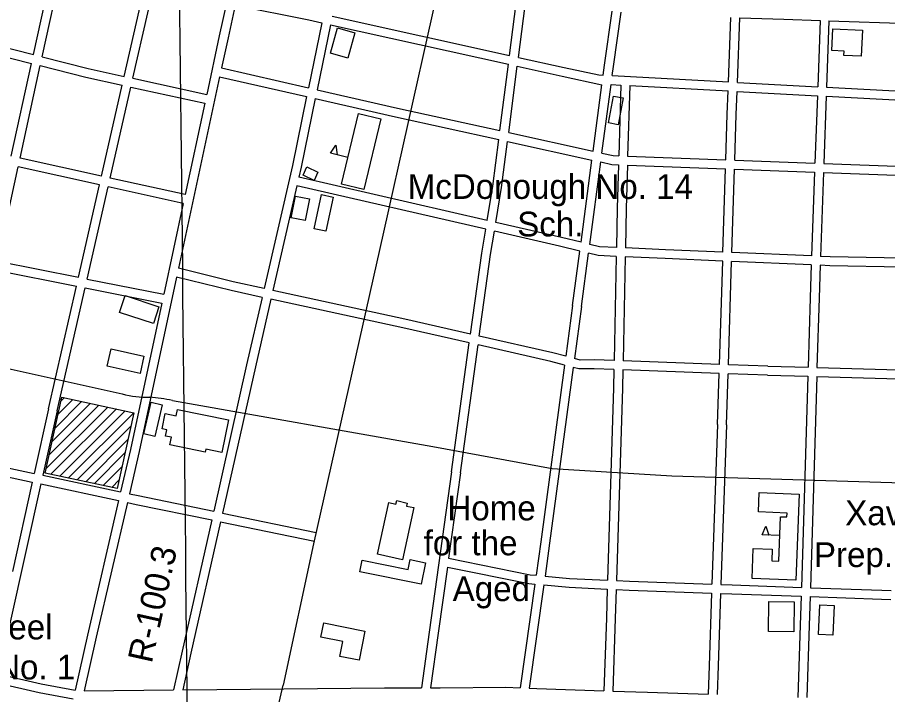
# Model space of a CAD drawing. Extents: x 3651524 to 3689615, y 505651 to 531377.
# Drawn here: x 3665685 to 3668603, y 517884 to 520156 of the extents above; entities that cross this region are included whole.
import ezdxf

# ---------------------------------------------------------------- set-up
doc = ezdxf.new("R2010")
doc.units = 0
for name, color, linetype in [('V-BLDG-IDEN', 7, 'Continuous'), ('V-BLDG-OTLN', 7, 'Continuous'), ('V-GRID-MAJR', 7, 'Continuous'), ('V-RIVR-RANG-IDEN', 7, 'Continuous'), ('V-ROAD-CNTR', 7, 'Continuous')]:
    doc.layers.add(name, color=color, linetype=linetype)

msp = doc.modelspace()

# ---------------------------------------------------------------- linework, layer by layer
at = {"layer": 'V-BLDG-OTLN'}
for p, q in [((3666793.395, 519686.15), (3666735.099, 519700.346)), ((3665811.576, 518777.923), (3665900.819, 518867.166)), ((3665821.302, 518823.004), (3665871.738, 518873.44)), ((3665831.028, 518868.085), (3665842.656, 518879.714)), ((3665782.398, 518642.68), (3665988.063, 518848.344)), ((3665792.124, 518687.761), (3665958.982, 518854.618)), ((3665798.044, 518622.971), (3666017.144, 518842.07)), ((3665801.85, 518732.843), (3665929.9, 518860.892)), ((3665827.126, 518616.697), (3666046.226, 518835.796)), ((3665856.207, 518610.423), (3666075.307, 518829.522)), ((3665885.288, 518604.149), (3666065.581, 518784.441)), ((3665914.37, 518597.875), (3666055.855, 518739.36)), ((3665943.451, 518591.601), (3666046.129, 518694.279)), ((3665972.532, 518585.327), (3666036.403, 518649.198)), ((3666001.614, 518579.053), (3666026.677, 518604.117)), ((3668241.719, 518417.471), (3668181.766, 518419.819))]:
    msp.add_line(p, q, dxfattribs=at)
for points in [[(3666816.734, 520103.848), (3666792.768, 520019.295), (3666734.572, 520035.79), (3666758.538, 520120.343)], [(3668518.37, 520112.968), (3668514.142, 520025.449), (3668455.97, 520028.261), (3668456.645, 520042.225), (3668415.423, 520044.215), (3668418.974, 520117.767)], [(3667667.135, 519801.549), (3667684.119, 519891.558), (3667715.907, 519885.56), (3667698.924, 519795.551)], [(3666771.483, 519596.164), (3666829.264, 519833.45), (3666904.321, 519815.173), (3666846.539, 519577.887)], [(3666735.099, 519700.346), (3666753.42, 519726.761), (3666757.545, 519694.88)], [(3666680.318, 519608.912), (3666642.904, 519626.036), (3666655.669, 519653.927), (3666693.083, 519636.803)], [(3666680.171, 519446.359), (3666704.953, 519561.295), (3666743.656, 519552.95), (3666718.875, 519438.014)], [(3666603.248, 519483.275), (3666618.105, 519556.466), (3666664.555, 519547.037), (3666649.697, 519473.846)], [(3666046.637, 519222.151), (3666160.048, 519184.759), (3666141.501, 519128.505), (3666028.09, 519165.896)], [(3665999.805, 519044.039), (3666109.736, 519019.413), (3666096.564, 518960.614), (3665986.633, 518985.241)], [(3666075.307, 518829.522), (3666020.396, 518575.001), (3665779.031, 518627.073), (3665833.942, 518881.594)], [(3666171.145, 518856.29), (3666146.011, 518750.043), (3666109.091, 518758.777), (3666134.225, 518865.024)], [(3666221.698, 518839.958), (3666393.113, 518805.04), (3666370.901, 518696.002), (3666316.695, 518707.044), (3666314.68, 518697.152), (3666196.869, 518721.15), (3666202.152, 518747.087), (3666182.081, 518751.175), (3666186.386, 518772.309), (3666170.932, 518775.457), (3666181.283, 518826.274), (3666217.412, 518818.915)], [(3668306.765, 518556.031), (3668295.474, 518267.74), (3668148.256, 518273.506), (3668152.206, 518374.363), (3668216.076, 518371.862), (3668214.523, 518332.21), (3668238.343, 518331.277), (3668244.192, 518480.602), (3668265.016, 518479.786), (3668265.526, 518492.812), (3668169.831, 518496.559), (3668172.366, 518561.294)], [(3666892.239, 518354.79), (3666930.398, 518527.936), (3666954.327, 518522.662), (3666956.912, 518534.389), (3666992.632, 518526.515), (3666990.367, 518516.242), (3667014.47, 518510.928), (3666975.976, 518336.329)], [(3668181.766, 518419.819), (3668194.482, 518449.344), (3668204.85, 518418.915)], [(3667039.502, 518254.324), (3666833.805, 518296.143), (3666841.544, 518334.211), (3666995.412, 518302.931), (3667002.242, 518336.527), (3667054.071, 518325.99)], [(3668203.479, 518095.229), (3668204.931, 518195.921), (3668289.754, 518194.698), (3668288.302, 518094.006)], [(3668423.441, 518182.377), (3668418.66, 518083.24), (3668370.615, 518085.557), (3668375.396, 518184.694)], [(3666712.63, 518124.095), (3666850.575, 518096.511), (3666831.072, 517998.978), (3666766.639, 518011.862), (3666776.537, 518061.361), (3666703.025, 518076.061)]]:
    msp.add_lwpolyline(points, close=True, dxfattribs=at)
at = {"layer": 'V-GRID-MAJR'}
msp.add_spline([(3666325.988, 511176.12), (3666261.669, 517233.653), (3666197.317, 523294.271), (3666167.785, 526075.609)], degree=3, dxfattribs=at)
at = {"layer": 'V-ROAD-CNTR'}
for points in [[(3668383.336, 526102.731), (3668289.594, 525681.328), (3668172.48, 525144.601), (3668089.763, 524790.143), (3667998.046, 524367.273), (3667891.92, 523883.205), (3667743.009, 523207.496), (3667591.587, 522526.914), (3667444.202, 521858.803), (3667222.334, 520896.548), (3667213.898, 520775.58), (3667075.812, 520164.735), (3666912.383, 519434.778), (3666677.998, 518389.149), (3666576.325, 517915.07)], [(3665739.376, 520030.639), (3665805.258, 520331.71)], [(3665768.469, 520023.25), (3665834.323, 520324.195)], [(3666043.22, 519957.755), (3666093.177, 520177.334), (3666110.78, 520259.288)], [(3666072.529, 519951.35), (3666122.469, 520170.856), (3666140.178, 520253.299)], [(3667335.442, 520028.105), (3667363.555, 520246.908)], [(3667364.849, 520021.57), (3667392.955, 520240.326)], [(3666386.366, 520203.152), (3666362.224, 520093.718), (3666320.03, 519897.264)], [(3666415.766, 520197.163), (3666391.538, 520087.336), (3666369.779, 519986.03)], [(3666415.765, 520197.162), (3666662.047, 520146.993), (3666705.735, 520137.286)], [(3667649.379, 519961.815), (3667653.853, 519995.454), (3667679.738, 520177.089)], [(3666741.069, 520160.167), (3667335.442, 520028.105)], [(3667679.428, 519960.196), (3667683.573, 519991.36), (3667709.48, 520173.151)], [(3668069.169, 519939.183), (3668077.055, 520155.691)], [(3668099.13, 519937.568), (3668107.036, 520154.629)], [(3668107.036, 520154.629), (3668255.141, 520149.38), (3668376.169, 520145.228)], [(3668376.17, 520145.228), (3668368.259, 519923.061)], [(3666705.735, 520137.288), (3666660.958, 519919.667)], [(3666735.024, 520130.78), (3666690.215, 519912.999)], [(3666735.023, 520130.779), (3667331.603, 519998.227)], [(3668406.152, 520144.2), (3668398.221, 519921.446)], [(3668406.152, 520144.199), (3668677.149, 520134.902)], [(3665470.422, 520098.955), (3665739.375, 520030.64)], [(3665463.942, 520069.648), (3665732.959, 520001.318)], [(3665664.904, 519690.312), (3665732.959, 520001.317)], [(3665768.468, 520023.251), (3665922.246, 519984.191), (3666043.219, 519957.755)], [(3667364.849, 520021.571), (3667518.02, 519987.539), (3667634.552, 519962.615), (3667649.379, 519961.815)], [(3665694.193, 519683.817), (3665762.052, 519993.928)], [(3665762.051, 519993.928), (3665915.348, 519954.991), (3666036.564, 519928.502)], [(3666369.779, 519986.03), (3666660.958, 519919.666)], [(3667303.037, 519775.884), (3667331.604, 519998.226)], [(3667332.45, 519769.399), (3667361.011, 519991.692)], [(3667361.01, 519991.693), (3667511.63, 519958.227), (3667645.107, 519929.678)], [(3666072.528, 519951.35), (3666320.029, 519897.264)], [(3666363.479, 519956.696), (3666225.449, 519314.04)], [(3666363.479, 519956.696), (3666654.91, 519890.275)], [(3667679.428, 519960.196), (3668069.169, 519939.184)], [(3665967.125, 519623.291), (3666036.564, 519928.501)], [(3665996.413, 519616.795), (3666065.874, 519922.096)], [(3666065.873, 519922.097), (3666313.729, 519867.933)], [(3666690.213, 519912.998), (3666959.825, 519851.55), (3667303.037, 519775.885)], [(3667615.496, 519707.001), (3667645.107, 519929.678)], [(3667644.899, 519700.519), (3667675.462, 519930.366)], [(3667675.462, 519930.366), (3667708.111, 519928.606)], [(3667708.111, 519928.606), (3667701.29, 519691.542)], [(3667738.076, 519926.99), (3667731.268, 519690.401)], [(3667738.075, 519926.99), (3668068.076, 519909.2)], [(3668099.129, 519937.569), (3668368.258, 519923.06)], [(3668398.22, 519921.445), (3668669.863, 519906.801)], [(3666654.911, 519890.276), (3666607.372, 519659.235), (3666512.655, 519245.675)], [(3666684.167, 519883.608), (3666636.69, 519652.863), (3666629.077, 519619.625)], [(3666684.166, 519883.607), (3666953.263, 519822.276), (3667299.198, 519746.011)], [(3668060.438, 519677.88), (3668065.234, 519831.15), (3668068.077, 519909.199)], [(3668090.417, 519676.74), (3668095.216, 519830.134), (3668098.038, 519907.584)], [(3668098.036, 519907.585), (3668367.191, 519893.074)], [(3668367.191, 519893.075), (3668359.124, 519666.522)], [(3668397.153, 519891.46), (3668389.103, 519665.381)], [(3668397.152, 519891.459), (3668668.905, 519876.809)], [(3666313.73, 519867.933), (3666247.816, 519561.045)], [(3667332.449, 519769.401), (3667615.495, 519707.002)], [(3667260.175, 519474.841), (3667279.024, 519588.982), (3667299.199, 519746.011)], [(3667289.472, 519468.12), (3667308.71, 519584.626), (3667328.612, 519739.525)], [(3667328.611, 519739.527), (3667611.527, 519677.156)], [(3665967.126, 519623.291), (3665694.194, 519683.817)], [(3667644.897, 519700.52), (3667682.358, 519692.261), (3667701.289, 519691.541)], [(3667731.268, 519690.401), (3668060.438, 519677.881)], [(3665618.434, 519337.613), (3665687.78, 519654.51)], [(3665960.471, 519594.038), (3665687.78, 519654.511)], [(3667574.878, 519401.542), (3667611.528, 519677.156)], [(3667604.182, 519394.322), (3667640.93, 519670.674)], [(3667640.929, 519670.674), (3667678.528, 519662.385), (3667700.426, 519661.552)], [(3667700.427, 519661.553), (3667696.226, 519515.59), (3667693.592, 519383.729)], [(3667730.406, 519660.412), (3667726.218, 519514.858), (3667723.571, 519382.368)], [(3667730.405, 519660.412), (3668059.499, 519647.895)], [(3668090.416, 519676.741), (3668359.124, 519666.521)], [(3668389.102, 519665.381), (3668661.82, 519655.009)], [(3667260.177, 519474.842), (3666629.077, 519619.625)], [(3668050.744, 519368.032), (3668059.5, 519647.894)], [(3668080.719, 519366.752), (3668089.479, 519646.754)], [(3668089.478, 519646.755), (3668358.057, 519636.54)], [(3668358.057, 519636.541), (3668348.044, 519355.339)], [(3668388.035, 519635.4), (3668378.018, 519354.06)], [(3668388.035, 519635.4), (3668660.862, 519625.023)], [(3665889.859, 519283.682), (3665960.469, 519594.038)], [(3666247.816, 519561.044), (3665996.414, 519616.796)], [(3666622.381, 519590.382), (3666541.973, 519239.302)], [(3667255.279, 519445.186), (3666622.381, 519590.382)], [(3665919.295, 519277.833), (3665989.758, 519587.543)], [(3666241.516, 519531.713), (3665989.759, 519587.543)], [(3666241.516, 519531.714), (3666176.032, 519226.825)], [(3667204.503, 519093.243), (3667241.972, 519364.606), (3667255.278, 519445.185)], [(3667574.879, 519401.543), (3667509.905, 519417.55), (3667289.472, 519468.121)], [(3667233.868, 519086.589), (3667271.636, 519360.11), (3667284.575, 519438.464)], [(3667570.901, 519371.626), (3667502.963, 519388.364), (3667284.575, 519438.465)], [(3667693.593, 519383.728), (3667636.705, 519386.311), (3667604.183, 519394.323)], [(3667546.684, 519189.512), (3667570.9, 519371.625)], [(3667576.422, 519185.558), (3667600.204, 519364.406)], [(3667692.994, 519353.725), (3667632.395, 519356.475), (3667600.204, 519364.406)], [(3668050.746, 519368.034), (3667858.435, 519376.245), (3667723.571, 519382.367)], [(3668348.045, 519355.339), (3668080.719, 519366.754)], [(3665618.434, 519337.613), (3665889.859, 519283.683)], [(3667692.993, 519353.726), (3667686.012, 519004.298)], [(3667722.972, 519352.365), (3667715.997, 519003.211)], [(3668049.808, 519338.046), (3667857.115, 519346.275), (3667722.972, 519352.364)], [(3668038.964, 518991.499), (3668049.806, 519338.046)], [(3668068.944, 518990.412), (3668079.781, 519336.766)], [(3668346.978, 519325.357), (3668079.781, 519336.767)], [(3668652, 519347.573), (3668410.375, 519352.677), (3668378.018, 519354.059)], [(3665612.587, 519308.188), (3665883.201, 519254.42)], [(3666512.657, 519245.674), (3666409.294, 519268.145), (3666225.449, 519314.04)], [(3668346.977, 519325.358), (3668343.041, 519214.819)], [(3668376.95, 519324.079), (3668373.021, 519213.751)], [(3668651.043, 519317.587), (3668409.419, 519322.691), (3668376.951, 519324.077)], [(3665919.295, 519277.835), (3666176.031, 519226.825)], [(3666219.146, 519284.694), (3666093.513, 518699.762)], [(3666505.959, 519216.431), (3666402.472, 519238.927), (3666219.146, 519284.692)], [(3665789.456, 518842.373), (3665883.202, 519254.419)], [(3665818.708, 518835.717), (3665912.638, 519248.57)], [(3665912.636, 519248.571), (3666169.731, 519197.49)], [(3666505.958, 519216.432), (3666453.998, 518989.56)], [(3667204.504, 519093.244), (3666984.152, 519143.175), (3666541.973, 519239.301)], [(3668343.038, 519214.737), (3668336.022, 518981.905)], [(3668373.024, 519213.833), (3668366.011, 518981.08)], [(3664701.504, 519209.379), (3664860.646, 519165.583), (3664928.625, 519142.726), (3665000.213, 519123.251), (3665401.918, 519033.196), (3666037.075, 518892.604)], [(3666169.732, 519197.491), (3666064.181, 518706.062)], [(3666535.275, 519210.059), (3666483.24, 518982.862)], [(3667200.386, 519063.416), (3666977.65, 519113.887), (3666535.275, 519210.058)], [(3667546.687, 519189.533), (3667523.774, 519019.079)], [(3667576.419, 519185.537), (3667552.989, 519011.228)], [(3667523.774, 519019.079), (3667480.613, 519030.678), (3667233.869, 519086.59)], [(3667140.748, 518631.513), (3667200.385, 519063.416)], [(3667170.466, 518627.409), (3667229.751, 519056.762)], [(3667519.744, 518989.098), (3667473.403, 519001.552), (3667229.751, 519056.762)], [(3667686.014, 519004.297), (3667619.115, 519006.723), (3667571.589, 519006.23), (3667552.989, 519011.228)], [(3666453.986, 518989.508), (3666343.436, 518498.815)], [(3666483.252, 518982.914), (3666372.821, 518492.749)], [(3667519.744, 518989.098), (3667440.007, 518395.915), (3667424.287, 518283.902)], [(3667548.958, 518981.246), (3667469.727, 518391.831), (3667454.202, 518281.202)], [(3667685.415, 518974.299), (3667618.727, 518976.717), (3667567.781, 518976.188), (3667548.958, 518981.246)], [(3668038.965, 518991.5), (3667715.997, 519003.21)], [(3668201.229, 518985.617), (3668068.945, 518990.413)], [(3668201.099, 518985.621), (3668336.022, 518981.905)], [(3668366.01, 518981.079), (3668639.738, 518973.54)], [(3667685.413, 518974.301), (3667684.189, 518913.013), (3667663.843, 518267.482)], [(3667715.397, 518973.213), (3667714.179, 518912.241), (3667693.812, 518266.003)], [(3668038.027, 518961.515), (3667715.398, 518973.212)], [(3668032.66, 518790.023), (3668038.026, 518961.514)], [(3668062.646, 518789.085), (3668068.006, 518960.427)], [(3668200.143, 518955.637), (3668068.007, 518960.428)], [(3668200.273, 518955.633), (3668335.119, 518951.919)], [(3668335.119, 518951.919), (3668313.773, 518243.468)], [(3668365.108, 518951.093), (3668343.755, 518242.414)], [(3668365.108, 518951.093), (3668638.724, 518943.557)], [(3666204.872, 518870.327), (3667078.266, 518715.891), (3667478.716, 518642.235), (3667879.508, 518617.888), (3668617.133, 518595.444), (3668990.829, 518585.994), (3669404.246, 518628.124), (3669703.782, 518657.801)], [(3665789.438, 518842.294), (3665741.416, 518625.866)], [(3665818.726, 518835.796), (3665770.75, 518619.577)], [(3668032.662, 518790.082), (3668013.796, 518254.035)], [(3668062.644, 518789.026), (3668043.777, 518252.97)], [(3666064.23, 518706.28), (3666031.379, 518563.699)], [(3666093.464, 518699.544), (3666060.716, 518557.409)], [(3665473.065, 518684.702), (3665590.02, 518658.325), (3665741.415, 518625.866)], [(3665466.51, 518655.427), (3665583.576, 518629.025), (3665734.917, 518596.578)], [(3667140.749, 518631.517), (3667066.324, 518093.565), (3667040.264, 517906.448)], [(3665770.749, 518619.577), (3666031.379, 518563.698)], [(3667170.465, 518627.405), (3667130.918, 518341.542)], [(3665764.252, 518590.29), (3665661.417, 518126.825), (3665622.788, 517952.741)], [(3665734.917, 518596.578), (3665668.483, 518297.165)], [(3665764.25, 518590.288), (3666024.642, 518534.461)], [(3666060.715, 518557.409), (3666089.821, 518551.169), (3666343.435, 518498.814)], [(3666024.643, 518534.462), (3665920.649, 518083.103), (3665878.869, 517899.09)], [(3666053.98, 518528.172), (3665949.893, 518076.413), (3665909.143, 517896.936)], [(3666053.978, 518528.171), (3666083.643, 518521.811), (3666336.841, 518469.543)], [(3666372.819, 518492.749), (3666686.993, 518427.893)], [(3666336.841, 518469.544), (3666237.58, 518028.955), (3666208.692, 517899.54)], [(3666366.227, 518463.479), (3666266.852, 518022.391), (3666239.489, 517899.807)], [(3666366.225, 518463.477), (3666680.927, 518398.513)], [(3667130.918, 518341.542), (3667404.011, 518285.732), (3667424.287, 518283.902)], [(3667126.797, 518311.765), (3667096.04, 518089.441), (3667070.563, 517906.511)], [(3667126.797, 518311.765), (3667399.645, 518256.004), (3667420.112, 518254.157)], [(3667454.201, 518281.202), (3667536.712, 518273.754), (3667663.843, 518267.482)], [(3667420.112, 518254.157), (3667371.322, 517906.5)], [(3667450.027, 518251.458), (3667401.427, 517905.155)], [(3667450.026, 518251.456), (3667534.624, 518243.82), (3667662.897, 518237.492)], [(3667693.811, 518266.003), (3667737.05, 518263.87), (3668013.796, 518254.035)], [(3668043.777, 518252.969), (3668081.956, 518251.613), (3668313.773, 518243.467)], [(3667662.898, 518237.493), (3667659.816, 518139.705), (3667651.412, 517896.759)], [(3667692.867, 518236.015), (3667689.8, 518138.713), (3667681.396, 517895.79)], [(3667692.865, 518236.014), (3667735.778, 518233.897), (3668012.74, 518224.054)], [(3668012.741, 518224.055), (3668004.178, 517980.764), (3668001.156, 517884.779)], [(3668042.722, 518222.99), (3668034.162, 517979.764), (3668031.137, 517883.711)], [(3668042.722, 518222.989), (3668080.896, 518221.632), (3668312.869, 518213.481)], [(3668343.754, 518242.414), (3668582.81, 518234.015), (3668614.831, 518232.894)], [(3668312.869, 518213.482), (3668309.949, 518116.573), (3668301.954, 517874.437)], [(3668342.851, 518212.429), (3668339.935, 518115.627), (3668331.938, 517873.453)], [(3668342.851, 518212.428), (3668581.758, 518204.033), (3668613.842, 518202.91)], [(3665622.787, 517952.741), (3665764.614, 517919.785), (3665878.869, 517899.09)], [(3665616.288, 517923.452), (3665758.542, 517890.397), (3665872.22, 517869.806)], [(3665909.143, 517896.936), (3666208.692, 517899.539)], [(3666239.488, 517899.807), (3666353.958, 517900.801), (3666916.294, 517906.188), (3667040.264, 517906.448)], [(3666410.651, 517159.309), (3666486.791, 517527.771), (3666576.325, 517915.07)], [(3667070.562, 517906.511), (3667102.392, 517906.578), (3667322.481, 517908.681), (3667371.321, 517906.499)], [(3667401.426, 517905.154), (3667426.859, 517904.018), (3667651.411, 517896.759)], [(3667681.396, 517895.79), (3667797.677, 517892.03), (3668001.155, 517884.778)]]:
    msp.add_lwpolyline(points, dxfattribs=at)
for centre, radius, start, end in [((3666117.859, 519174.576), 293.316, 254.013108, 272.173761), ((3666072.676, 518234.07), 649.845, 78.262579, 85.029084)]:
    msp.add_arc(centre, radius, start, end, dxfattribs=at)

# ---------------------------------------------------------------- texts
at = {"layer": 'V-BLDG-IDEN'}
for s, height, p in [('McDonough No. 14', 82.99983, (3666993.93, 519546.729)), ('Sch.', 82.9998, (3667360.946, 519420.831)), ('Home', 82.9998, (3667126.938, 518468.266)), ('Xavier', 82.9998, (3668460.603, 518451.953)), ('for the', 82.9998, (3667047.213, 518351.065)), ('Prep. Sch.', 82.9998, (3668355.678, 518311.664)), ('Aged', 82.9998, (3667144.532, 518197.447)), ('Danneel', 82.9998, (3665389.669, 518068.896)), ('Sch. No. 1', 82.9998, (3665361.067, 517934.453))]:
    msp.add_text(s, height=height, dxfattribs=at).set_placement(p)
at = {"layer": 'V-RIVR-RANG-IDEN'}
msp.add_text('R-100.3', height=83, rotation=77.468804, dxfattribs=at).set_placement((3666135.736, 517986.148))

doc.saveas('drawing.dxf')
